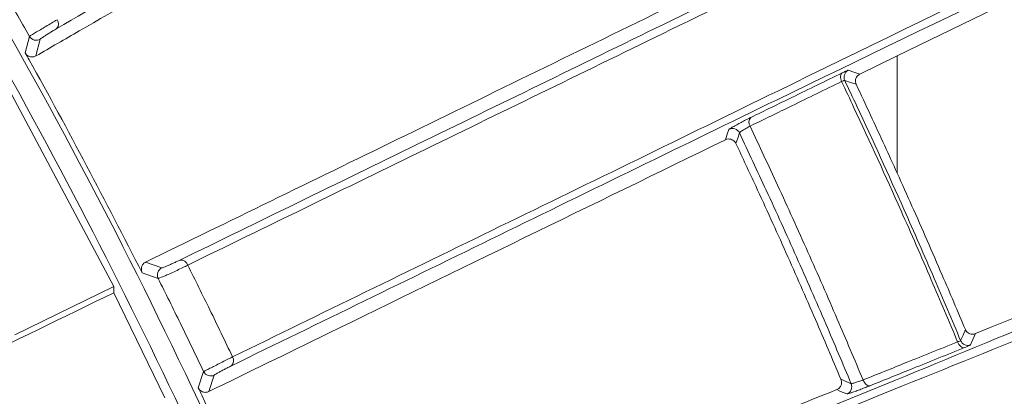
# Model space of a CAD drawing. Header units: millimetres. Extents: x 0 to 1118, y 0 to 864.
# Tile 399 of 512: x 553.91 to 560.22, y 435.18 to 437.59. Entities that reach past the tile are written whole.
import ezdxf

# ---------------------------------------------------------------- set-up
doc = ezdxf.new("R2010")
doc.units = ezdxf.units.MM

msp = doc.modelspace()

# ---------------------------------------------------------------- linework, layer by layer
at = {"color": 7, "linetype": 'Continuous', "lineweight": 15}
for p, q in [((559.5357, 437.3607), (562.0992, 438.611)), ((559.2962, 437.2439), (559.5357, 437.3607)), ((559.5357, 437.3607), (559.5357, 436.6089)), ((554.5098, 435.8803), (553.7658, 437.2797)), ((554.5098, 435.8803), (553.8752, 435.5715)), ((554.5095, 435.841), (554.5098, 435.8803)), ((554.5095, 435.841), (554.8384, 435.167))]:
    msp.add_line(p, q, dxfattribs=at)
at = {"color": 9, "linetype": 'Continuous', "lineweight": 0}
for p, q in [((553.9419, 437.3812), (553.969, 437.4867)), ((554.0388, 437.4689), (554.0111, 437.361)), ((554.7146, 436.0381), (554.8192, 436.001)), ((554.7951, 435.933), (554.6926, 435.9693)), ((555.0522, 435.232), (555.0866, 435.3353)), ((555.155, 435.3126), (555.1199, 435.2069))]:
    msp.add_line(p, q, dxfattribs=at)
at = {"color": 9, "linetype": 'Continuous', "lineweight": 0, "flags": 128}
for points in [[(559.1794, 437.1968), (559.176, 437.2054), (559.1736, 437.2141), (559.1724, 437.2226), (559.1723, 437.2305), (559.1734, 437.2377), (559.1757, 437.2439), (559.179, 437.2488), (559.1833, 437.2523)], [(559.2215, 437.2691), (559.2646, 437.2545), (559.2962, 437.2439)], [(559.2724, 437.1788), (559.2359, 437.1911), (559.1993, 437.2034)], [(558.4338, 436.8232), (558.4454, 436.8579), (558.4561, 436.8896)], [(558.5243, 436.8667), (558.5129, 436.8326), (558.5014, 436.7984)], [(559.9426, 435.534), (559.9579, 435.5693), (559.9733, 435.6047)], [(560.0376, 435.5788), (560.0214, 435.5412), (560.0063, 435.5064)], [(559.9682, 435.4892), (559.9625, 435.4884), (559.9564, 435.4893), (559.9501, 435.492), (559.9438, 435.4963), (559.9377, 435.5021), (559.9322, 435.5092), (559.9273, 435.5173), (559.9233, 435.526)], [(559.1746, 435.2862), (559.2077, 435.2719), (559.2407, 435.2576)], [(559.3623, 435.2448), (559.3566, 435.2439), (559.3504, 435.2448), (559.344, 435.2475), (559.3376, 435.2517), (559.3315, 435.2575), (559.3259, 435.2646), (559.321, 435.2726), (559.317, 435.2814)], [(559.2122, 435.1915), (559.1731, 435.2083), (559.1477, 435.2193)]]:
    msp.add_lwpolyline(points, dxfattribs=at)
at = {"color": 9, "linetype": 'Continuous', "lineweight": 0}
for centre, radius, start, end in [((554.1113, 437.5668), 0.0446, 316.66583, 36.87072), ((559.2446, 437.2247), 0.05, 117.5376, 205.18346), ((558.6286, 436.9351), 0.0445, 136.69036, 214.44129), ((558.4791, 436.8452), 0.05, 25.46858, 117.42048), ((554.9408, 436.0052), 0.0458, 16.77024, 98.72684), ((559.9888, 435.5533), 0.05, 202.67613, 290.47128), ((555.2344, 435.4054), 0.0447, 312.55949, 32.91909), ((559.1946, 435.2383), 0.05, 290.581, 22.67016)]:
    msp.add_arc(centre, radius, start, end, dxfattribs=at)
at = {"color": 7, "linetype": 'Continuous', "lineweight": 15}
for centre, start, end in [((554.0125, 437.5115), 209.61266, 301.69328), ((554.8398, 435.9554), 114.29916, 206.54046), ((555.1318, 435.3569), 205.61299, 297.70588)]:
    msp.add_arc(centre, 0.05, start, end, dxfattribs=at)
for points, knots in [([(551.1759, 441.3033), (551.7435, 440.5175), (552.8808, 438.9433), (554.3272, 436.4083), (555.5732, 433.7714), (556.588, 431.0403), (557.3639, 428.2331), (557.9021, 425.3681), (558.2005, 422.4679), (558.2545, 419.5608), (558.0582, 416.6648), (557.6211, 413.797), (556.9484, 410.9757), (555.9986, 408.0827), (554.7229, 405.1576), (553.1205, 402.2246), (551.8236, 400.4164), (551.1759, 399.5134)], [0, 0, 0, 0, 0.064797, 0.129826, 0.194854, 0.259649, 0.324361, 0.389306, 0.45425, 0.518961, 0.583355, 0.647979, 0.712604, 0.777, 0.851275, 0.925725, 1, 1, 1, 1]), ([(551.4192, 399.628), (551.9776, 400.4118), (553.0963, 401.9821), (554.5185, 404.5065), (555.7433, 407.1301), (556.7442, 409.855), (557.5111, 412.6648), (558.0419, 415.542), (558.3319, 418.4536), (558.3767, 421.3713), (558.1702, 424.277), (557.7223, 427.1537), (557.038, 429.9828), (556.0876, 432.8462), (554.8344, 435.7084), (553.2873, 438.5515), (552.0414, 440.3102), (551.4192, 441.1887)], [0, 0, 0, 0, 0.064786, 0.129799, 0.194812, 0.259597, 0.325, 0.39064, 0.456279, 0.521681, 0.586761, 0.652073, 0.717387, 0.782468, 0.854925, 0.927542, 1, 1, 1, 1]), ([(559.9909, 440.9122), (559.9909, 440.9122), (558.9699, 440.4017), (557.5788, 439.4994), (555.6225, 438.3938), (554.6367, 437.822), (554.1438, 437.5362)], [0, 0, 0, 0, 0.000002, 0.469025, 0.734508, 1, 1, 1, 1]), ([(554.9339, 436.0505), (555.4388, 436.2968), (556.4494, 436.7898), (558.0936, 437.5906), (559.8563, 438.4548), (561.0878, 439.0439), (561.7295, 439.3647), (561.7295, 439.3647)], [0, 0, 0, 0, 0.235203, 0.470779, 0.735393, 0.999998, 1, 1, 1, 1]), ([(561.7752, 439.3303), (561.149, 439.0248), (559.8964, 438.4138), (558.1444, 437.5593), (556.4995, 436.757), (555.4899, 436.2648), (554.9847, 436.0185)], [0, 0, 0, 0, 0.264632, 0.529255, 0.764453, 1, 1, 1, 1]), ([(554.0111, 437.361), (554.1037, 437.4144), (554.6786, 437.7464), (555.7307, 438.3538), (556.7229, 438.9267), (557.2042, 439.2045)], [0, 0, 0, 0, 0.089905, 0.558582, 1, 1, 1, 1]), ([(555.2719, 435.4297), (555.8402, 435.7068), (556.9768, 436.2612), (559.2216, 437.3562), (560.9535, 438.2012), (562.0621, 438.742)], [0, 0, 0, 0, 0.264672, 0.529355, 1, 1, 1, 1]), ([(562.06, 438.687), (562.06, 438.687), (560.9193, 438.1167), (559.2253, 437.3079), (556.9694, 436.2034), (555.8329, 435.6494), (555.2646, 435.3725)], [0, 0, 0, 0, 0.000002, 0.47061, 0.735299, 1, 1, 1, 1]), ([(558.0283, 437.6543), (557.4572, 437.3758), (556.3241, 436.8231), (555.2483, 436.2984), (554.7146, 436.0381)], [0, 0, 0, 0, 0.503984, 1, 1, 1, 1]), ([(554.6926, 435.9693), (554.4559, 436.4276), (554.2112, 436.9012), (553.9504, 437.3661), (553.9419, 437.3812)], [0, 0, 0, 0, 0.96737, 1, 1, 1, 1]), ([(554.0111, 437.361), (554.0053, 437.3585), (553.993, 437.3531), (553.9734, 437.3552), (553.9572, 437.3633), (553.9474, 437.3724), (553.9433, 437.3789), (553.9419, 437.3812)], [0, 0, 0, 0, 0.267504, 0.567794, 0.756393, 0.911885, 1, 1, 1, 1]), ([(559.2962, 437.2439), (559.2903, 437.2402), (559.2798, 437.2335), (559.2705, 437.2179), (559.267, 437.202), (559.2684, 437.1885), (559.2714, 437.1811), (559.2724, 437.1788)], [0, 0, 0, 0, 0.296842, 0.531462, 0.72029, 0.910287, 1, 1, 1, 1]), ([(559.2724, 437.1788), (559.3339, 437.0474), (559.4227, 436.8579), (559.5092, 436.6674), (559.5357, 436.6089)], [0, 0, 0, 0, 0.6931823, 1, 1, 1, 1]), ([(555.9492, 433.8353), (556.5287, 434.07), (557.689, 434.54), (559.588, 435.2979), (561.6019, 436.1507), (563.0653, 436.6421), (563.7745, 436.9967), (563.7745, 436.9967)], [0, 0, 0, 0, 0.236149, 0.472797, 0.736403, 0.999999, 1, 1, 1, 1]), ([(563.817, 436.9591), (563.0953, 436.6674), (561.652, 436.0842), (559.6334, 435.2686), (557.7377, 434.5028), (556.578, 434.0344), (555.9976, 433.8)], [0, 0, 0, 0, 0.263625, 0.527242, 0.76339, 1, 1, 1, 1]), ([(563.5503, 436.9981), (563.4069, 436.9401), (562.212, 436.4574), (561.0554, 435.9901), (560.0376, 435.5788)], [0, 0, 0, 0, 0.120051, 1, 1, 1, 1]), ([(555.1199, 435.2069), (555.3735, 435.3306), (556.4427, 435.8521), (557.5722, 436.403), (558.4338, 436.8232)], [0, 0, 0, 0, 0.237187, 1, 1, 1, 1]), ([(558.5014, 436.7984), (558.4988, 436.8027), (558.4937, 436.8115), (558.482, 436.8209), (558.4681, 436.8271), (558.451, 436.8293), (558.4399, 436.8254), (558.4338, 436.8232)], [0, 0, 0, 0, 0.167025, 0.333385, 0.515515, 0.731567, 1, 1, 1, 1]), ([(558.5014, 436.7984), (558.5438, 436.7078), (558.6525, 436.4757), (558.823, 436.0998), (559.0052, 435.6863), (559.1204, 435.4143), (559.1746, 435.2862)], [0, 0, 0, 0, 0.181185, 0.464592, 0.747998, 1, 1, 1, 1]), ([(559.9733, 435.6047), (559.9239, 435.7216), (559.8117, 435.9869), (559.6652, 436.3213), (559.5674, 436.5386), (559.5357, 436.6089)], [0, 0, 0, 0, 0.347547, 0.788702, 1, 1, 1, 1]), ([(556.2431, 433.1926), (556.8913, 433.4545), (558.1878, 433.9783), (560.1664, 434.7779), (562.1219, 435.5682), (563.4151, 436.0908), (564.0621, 436.3523)], [0, 0, 0, 0, 0.264013, 0.528034, 0.763856, 1, 1, 1, 1]), ([(564.0569, 436.2977), (564.0569, 436.2977), (563.4223, 435.9804), (562.1099, 435.5391), (560.1605, 434.7148), (558.1777, 433.9244), (556.8804, 433.3987), (556.2318, 433.1358)], [0, 0, 0, 0, 0.000001, 0.235968, 0.471926, 0.735953, 1, 1, 1, 1]), ([(554.6926, 435.9693), (554.6908, 435.9737), (554.6873, 435.9824), (554.6866, 435.9975), (554.6903, 436.0137), (554.6998, 436.0289), (554.7097, 436.0351), (554.7146, 436.0381)], [0, 0, 0, 0, 0.14974, 0.298919, 0.497122, 0.752209, 1, 1, 1, 1]), ([(550.7453, 434.0051), (551.0453, 434.1514), (551.6452, 434.444), (552.8824, 435.0474), (553.865, 435.5267), (554.5095, 435.841)], [0, 0, 0, 0, 0.25602, 0.512031, 1, 1, 1, 1]), ([(559.9733, 435.6047), (559.9755, 435.6005), (559.9799, 435.592), (559.9906, 435.5828), (560.0034, 435.5766), (560.0199, 435.5738), (560.0312, 435.577), (560.0376, 435.5788)], [0, 0, 0, 0, 0.1643107, 0.328099, 0.5041762, 0.7160464, 1, 1, 1, 1]), ([(559.1477, 435.2193), (559.1537, 435.2226), (559.1655, 435.2291), (559.1758, 435.2461), (559.1794, 435.264), (559.178, 435.2773), (559.1753, 435.2844), (559.1746, 435.2862)], [0, 0, 0, 0, 0.283919, 0.559063, 0.746521, 0.934996, 1, 1, 1, 1]), ([(555.7027, 433.7711), (555.4985, 434.2448), (555.2875, 434.7344), (555.0597, 435.2163), (555.0522, 435.232)], [0, 0, 0, 0, 0.9673659, 1, 1, 1, 1]), ([(555.1199, 435.2069), (555.114, 435.2048), (555.1013, 435.2004), (555.0819, 435.2038), (555.0663, 435.213), (555.0572, 435.2227), (555.0536, 435.2295), (555.0522, 435.232)], [0, 0, 0, 0, 0.26704, 0.5686, 0.756399, 0.911211, 1, 1, 1, 1]), ([(559.1477, 435.2193), (558.6208, 435.0064), (557.4496, 434.5332), (556.3399, 434.0849), (555.7295, 433.8383)], [0, 0, 0, 0, 0.449852, 1, 1, 1, 1])]:
    msp.add_open_spline(points, degree=3, knots=knots, dxfattribs=at)
at = {"color": 9, "linetype": 'Continuous', "lineweight": 0}
for points, knots in [([(553.969, 437.4867), (553.9125, 437.5863), (553.803, 437.779), (553.6908, 437.9702), (553.6365, 438.0627)], [0, 0, 0, 0, 0.5162492, 1, 1, 1, 1]), ([(553.969, 437.4867), (553.9706, 437.4878), (553.9737, 437.4898), (553.9934, 437.5017), (554.0216, 437.5187), (554.0562, 437.5395), (554.0929, 437.5614), (554.1244, 437.5802), (554.1405, 437.5897), (554.147, 437.5936)], [0, 0, 0, 0, 0.149939, 0.299826, 0.44987, 0.599796, 0.749343, 0.898424, 1, 1, 1, 1]), ([(554.1438, 437.5362), (554.1399, 437.5339), (554.1302, 437.5282), (554.1113, 437.5168), (554.0895, 437.5033), (554.0691, 437.4903), (554.0526, 437.4794), (554.0412, 437.4714), (554.0396, 437.4697), (554.0388, 437.4689)], [0, 0, 0, 0, 0.10145, 0.250342, 0.399778, 0.549706, 0.699876, 0.849952, 1, 1, 1, 1]), ([(558.5962, 436.9656), (558.6851, 437.0091), (558.8801, 437.1043), (559.0765, 437.2001), (559.1833, 437.2523)], [0, 0, 0, 0, 0.455899, 1, 1, 1, 1]), ([(559.2215, 437.2691), (559.2206, 437.2689), (559.2185, 437.2686), (559.2061, 437.2633), (559.1909, 437.256), (559.1833, 437.2523)], [0, 0, 0, 0, 0.264609, 0.6323, 1, 1, 1, 1]), ([(559.1794, 437.1968), (559.0725, 437.1446), (558.876, 437.0487), (558.6809, 436.9534), (558.5919, 436.91)], [0, 0, 0, 0, 0.544094, 1, 1, 1, 1]), ([(559.1993, 437.2034), (559.1988, 437.2036), (559.1974, 437.204), (559.191, 437.202), (559.1833, 437.1985), (559.1794, 437.1968)], [0, 0, 0, 0, 0.2653453, 0.6331586, 1, 1, 1, 1]), ([(559.9233, 435.526), (559.8673, 435.6588), (559.7487, 435.9404), (559.5286, 436.4419), (559.3356, 436.8656), (559.2058, 437.1407), (559.1794, 437.1968)], [0, 0, 0, 0, 0.236347, 0.501076, 0.898332, 1, 1, 1, 1]), ([(559.1993, 437.2034), (559.2252, 437.1485), (559.3545, 436.8744), (559.5471, 436.4516), (559.7676, 435.9494), (559.8864, 435.6673), (559.9426, 435.534)], [0, 0, 0, 0, 0.099674, 0.497483, 0.762581, 1, 1, 1, 1]), ([(558.4561, 436.8896), (558.4572, 436.8907), (558.4596, 436.8928), (558.4755, 436.9022), (558.4985, 436.9151), (558.5269, 436.9304), (558.5573, 436.9462), (558.5809, 436.9581), (558.5927, 436.9639), (558.5962, 436.9656)], [0, 0, 0, 0, 0.156088, 0.312185, 0.468345, 0.624307, 0.779833, 0.934878, 1, 1, 1, 1]), ([(558.5919, 436.91), (558.5901, 436.9091), (558.5842, 436.9063), (558.5725, 436.9001), (558.5576, 436.8916), (558.5438, 436.883), (558.5328, 436.8755), (558.5255, 436.8695), (558.5247, 436.8677), (558.5243, 436.8667)], [0, 0, 0, 0, 0.064786, 0.219023, 0.374022, 0.530005, 0.686568, 0.843322, 1, 1, 1, 1]), ([(558.5919, 436.91), (558.6512, 436.7837), (558.7771, 436.5155), (558.9635, 436.1027), (559.1463, 435.6863), (559.2621, 435.4116), (559.317, 435.2814)], [0, 0, 0, 0, 0.2348097, 0.4984827, 0.762175, 1, 1, 1, 1]), ([(559.2407, 435.2576), (559.1867, 435.3857), (559.0719, 435.6579), (558.8903, 436.0715), (558.7058, 436.48), (558.5818, 436.7442), (558.5243, 436.8667)], [0, 0, 0, 0, 0.236716, 0.503061, 0.769385, 1, 1, 1, 1]), ([(554.9847, 436.0185), (554.9745, 436.0133), (554.954, 436.003), (554.9158, 435.9848), (554.8774, 435.9669), (554.8422, 435.9512), (554.8147, 435.9395), (554.7988, 435.9334), (554.7961, 435.9331), (554.7951, 435.933)], [0, 0, 0, 0, 0.149301, 0.298568, 0.447894, 0.597236, 0.746516, 0.895701, 1, 1, 1, 1]), ([(554.8192, 436.001), (554.8199, 436.0011), (554.8215, 436.0012), (554.8311, 436.0048), (554.8477, 436.0115), (554.869, 436.0207), (554.8922, 436.031), (554.9153, 436.0416), (554.9277, 436.0475), (554.9339, 436.0505)], [0, 0, 0, 0, 0.104276, 0.253439, 0.40269, 0.55204, 0.701386, 0.85069, 1, 1, 1, 1]), ([(554.9847, 436.0185), (555.0321, 435.9231), (555.1292, 435.7275), (555.2236, 435.5306), (555.2719, 435.4297)], [0, 0, 0, 0, 0.487697, 1, 1, 1, 1]), ([(555.0866, 435.3353), (555.0373, 435.4383), (554.9415, 435.6382), (554.8429, 435.8368), (554.7951, 435.933)], [0, 0, 0, 0, 0.515151, 1, 1, 1, 1]), ([(559.317, 435.2814), (559.4093, 435.3186), (559.6107, 435.3999), (559.8135, 435.4817), (559.9233, 435.526)], [0, 0, 0, 0, 0.458397, 1, 1, 1, 1]), ([(559.9426, 435.534), (559.942, 435.5336), (559.9407, 435.5327), (559.9331, 435.5296), (559.9262, 435.5271), (559.9233, 435.526)], [0, 0, 0, 0, 0.367971, 0.736079, 1, 1, 1, 1]), ([(559.9682, 435.4892), (559.9739, 435.4916), (559.9876, 435.4971), (560.0025, 435.5037), (560.005, 435.5055), (560.0063, 435.5064)], [0, 0, 0, 0, 0.263838, 0.6319546, 1, 1, 1, 1]), ([(559.9682, 435.4892), (559.8584, 435.4449), (559.6558, 435.3632), (559.4546, 435.282), (559.3623, 435.2448)], [0, 0, 0, 0, 0.541602, 1, 1, 1, 1]), ([(555.0866, 435.3353), (555.0883, 435.3362), (555.0916, 435.338), (555.112, 435.3486), (555.1413, 435.3636), (555.1773, 435.3819), (555.2154, 435.4012), (555.2482, 435.4178), (555.2651, 435.4262), (555.2719, 435.4297)], [0, 0, 0, 0, 0.149669, 0.299322, 0.449099, 0.598768, 0.74811, 0.897006, 1, 1, 1, 1]), ([(555.2646, 435.3725), (555.2605, 435.3704), (555.2504, 435.3654), (555.2307, 435.3554), (555.208, 435.3434), (555.1867, 435.3318), (555.1695, 435.3221), (555.1576, 435.315), (555.1559, 435.3134), (555.155, 435.3126)], [0, 0, 0, 0, 0.102858, 0.251597, 0.400817, 0.550501, 0.700395, 0.850165, 1, 1, 1, 1]), ([(559.317, 435.2814), (559.3124, 435.2798), (559.3032, 435.2765), (559.2869, 435.271), (559.271, 435.2659), (559.2569, 435.2616), (559.2465, 435.2586), (559.2417, 435.2575), (559.241, 435.2576), (559.2407, 435.2576)], [0, 0, 0, 0, 0.155618, 0.311316, 0.467071, 0.622772, 0.778308, 0.93357, 1, 1, 1, 1]), ([(559.3623, 435.2448), (559.3533, 435.2412), (559.3352, 435.234), (559.3031, 435.2218), (559.2717, 435.2103), (559.244, 435.2007), (559.2235, 435.194), (559.214, 435.1914), (559.2126, 435.1915), (559.2122, 435.1915)], [0, 0, 0, 0, 0.155583, 0.311172, 0.466833, 0.622468, 0.778046, 0.933492, 1, 1, 1, 1])]:
    msp.add_open_spline(points, degree=3, knots=knots, dxfattribs=at)

doc.saveas('drawing.dxf')
